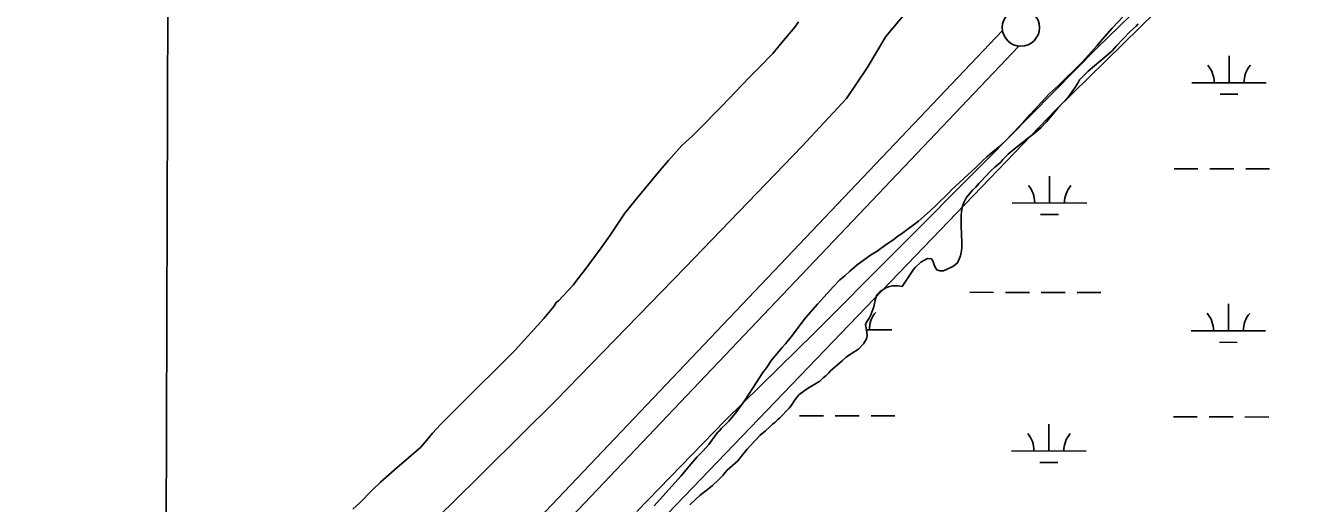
# Model space of a CAD drawing. Extents: x 3161665 to 3199565, y 885729 to 911164.
# Drawn here: x 3170965 to 3172689, y 907937 to 908577 of the extents above; entities that cross this region are included whole.
import ezdxf

# ---------------------------------------------------------------- set-up
doc = ezdxf.new("R2010")
doc.units = 0
for name, color, linetype in [('V-GRID-MAJR', 7, 'Continuous'), ('V-LEVE-TOET', 7, 'Continuous'), ('V-SITE-VEGE', 7, 'Continuous'), ('V-SURV-LINE', 7, 'Continuous'), ('V-TOPO-SHOR', 7, 'Continuous'), ('V-WETL-SWMP', 7, 'Continuous')]:
    doc.layers.add(name, color=color, linetype=linetype)

msp = doc.modelspace()

# ---------------------------------------------------------------- linework, layer by layer
at = {"layer": 'V-GRID-MAJR'}
msp.add_spline([(3171102.7, 891181.041), (3171121.2120000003, 897241.873), (3171139.73, 903304.649), (3171158.249, 909367.4720000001), (3171158.255, 909369.371)], degree=3, dxfattribs=at)
at = {"layer": 'V-LEVE-TOET'}
for points in [[(3172554.059000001, 908694.3199999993), (3172402.963000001, 908547.2799999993), (3172256.2490000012, 908398.6199999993), (3172129.813000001, 908271.7979999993), (3172023.649000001, 908165.6189999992), (3171903.851000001, 908048.1419999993), (3171785.426000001, 907926.0639999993)], [(3171139.122000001, 907556.1139999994), (3171139.153000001, 907556.2669999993), (3171139.790000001, 907563.2489999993), (3171145.246000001, 907575.3939999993), (3171152.276000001, 907583.5359999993), (3171197.177000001, 907618.6109999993), (3171223.279000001, 907647.2029999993), (3171250.165000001, 907672.9969999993), (3171282.451000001, 907700.9559999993), (3171312.725000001, 907725.7329999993), (3171337.600000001, 907748.7469999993), (3171384.354000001, 907794.1879999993), (3171534.409000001, 907933.8489999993), (3171676.491000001, 908074.7509999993), (3171850.114000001, 908253.3979999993), (3172006.880000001, 908415.5749999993), (3172066.909000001, 908479.9009999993), (3172094.481000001, 908521.0599999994), (3172119.463000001, 908563.2279999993), (3172199.220000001, 908658.1789999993)]]:
    msp.add_lwpolyline(points, dxfattribs=at)
at = {"layer": 'V-SITE-VEGE'}
for p, q in [((3172002.3680000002, 908582.5079999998), (3171997.238, 908575.5919999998)), ((3172423.308, 908574.3399999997), (3172439.139, 908590.9169999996)), ((3171997.238, 908575.5919999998), (3171979.9940000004, 908554.858)), ((3172410.265, 908559.6009999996), (3172423.3080000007, 908574.3399999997)), ((3171979.994, 908554.858), (3171967.876, 908540.1119999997)), ((3172383.2430000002, 908528.7359999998), (3172403.273, 908550.8459999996)), ((3172403.273, 908550.8459999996), (3172410.265, 908559.6009999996)), ((3171967.876, 908540.1119999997), (3171949.2540000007, 908520.7749999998)), ((3172351.129, 908497.4379999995), (3172383.2430000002, 908528.7359999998)), ((3171949.254, 908520.7749999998), (3171936.22, 908507.8849999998)), ((3171936.22, 908507.8849999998), (3171899.438, 908469.6689999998)), ((3172339.0330000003, 908486.3949999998), (3172351.129, 908497.4379999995)), ((3172328.787, 908475.3419999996), (3172339.0330000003, 908486.3949999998)), ((3171899.438, 908469.6689999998), (3171886.4050000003, 908456.7789999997)), ((3172313.417, 908458.3009999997), (3172328.787, 908475.3419999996)), ((3171880.349, 908449.8729999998), (3171859.869, 908429.6159999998)), ((3171886.4050000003, 908456.7789999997), (3171880.349, 908449.8729999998)), ((3172279.8910000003, 908422.8439999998), (3172299.4450000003, 908443.1049999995)), ((3172299.4450000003, 908443.1049999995), (3172303.631, 908447.2459999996)), ((3172303.631, 908447.2459999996), (3172313.417, 908458.3009999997)), ((3171859.869, 908429.6159999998), (3171845.909, 908416.7319999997)), ((3171845.909, 908416.7319999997), (3171827.7460000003, 908396.9299999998)), ((3172255.237, 908401.6879999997), (3172270.5870000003, 908414.5659999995)), ((3172270.5870000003, 908414.5659999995), (3172279.8910000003, 908422.8439999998)), ((3171827.7460000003, 908396.9299999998), (3171816.562, 908383.5669999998)), ((3172240.346, 908387.4219999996), (3172249.1890000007, 908396.1659999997)), ((3172249.1890000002, 908396.1659999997), (3172255.237, 908401.6879999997)), ((3171816.562, 908383.5669999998), (3171784.406, 908344.8619999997)), ((3172207.7770000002, 908357.5149999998), (3172240.346, 908387.4219999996)), ((3172204.049, 908353.3669999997), (3172207.7770000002, 908357.5149999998)), ((3171784.406, 908344.8619999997), (3171769.488, 908325.9689999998)), ((3172187.293, 908336.7969999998), (3172204.049, 908353.3669999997)), ((3171769.488, 908325.9689999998), (3171748.484, 908295.0689999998)), ((3172163.5640000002, 908315.1739999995), (3172178.92, 908329.4359999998)), ((3172178.92, 908329.4359999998), (3172187.293, 908336.7969999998)), ((3172142.183, 908299.5519999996), (3172163.5640000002, 908315.1739999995)), ((3171748.484, 908295.0689999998), (3171737.288, 908279.3939999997)), ((3172119.881, 908283.9379999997), (3172130.1, 908290.8259999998)), ((3172130.1, 908290.8259999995), (3172133.821, 908294.0449999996)), ((3172133.821, 908294.0449999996), (3172142.183, 908299.5519999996)), ((3171737.288, 908279.3939999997), (3171713.5000000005, 908247.1229999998)), ((3172081.307, 908256.8409999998), (3172098.969, 908269.7049999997)), ((3172098.969, 908269.7049999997), (3172107.793, 908275.2119999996)), ((3172107.793, 908275.2119999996), (3172119.881, 908283.9379999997)), ((3172071.073, 908248.1039999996), (3172081.307, 908256.8409999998)), ((3171708.841, 908241.5939999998), (3171699.9790000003, 908229.6089999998)), ((3171713.5000000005, 908247.1229999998), (3171708.841, 908241.5939999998)), ((3172049.202, 908227.8559999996), (3172058.0470000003, 908236.6049999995)), ((3172058.0470000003, 908236.6049999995), (3172064.56, 908242.1219999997)), ((3172064.56, 908242.1219999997), (3172071.073, 908248.1039999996)), ((3171699.9790000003, 908229.6089999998), (3171680.4190000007, 908208.4219999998)), ((3172027.778, 908203.9059999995), (3172040.818, 908218.1829999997)), ((3172040.818, 908218.1829999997), (3172049.202, 908227.8559999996)), ((3171673.898, 908201.0539999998), (3171660.3830000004, 908184.9279999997)), ((3171677.167, 908206.1259999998), (3171673.898, 908201.0539999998)), ((3171680.419, 908208.4219999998), (3171677.167, 908206.1259999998)), ((3172011.9390000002, 908185.9409999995), (3172027.778, 908203.9059999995)), ((3171660.383, 908184.9279999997), (3171622.19, 908142.5519999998)), ((3171992.3540000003, 908160.1279999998), (3172011.9390000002, 908185.9409999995)), ((3171980.238, 908145.8459999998), (3171984.895, 908150.9119999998)), ((3171984.895, 908150.9119999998), (3171992.3540000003, 908160.1279999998)), ((3171622.19, 908142.5519999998), (3171544.4560000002, 908065.6809999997)), ((3171966.256, 908128.7959999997), (3171970.917, 908134.7859999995)), ((3171970.917, 908134.7859999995), (3171978.37, 908143.0769999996)), ((3171978.37, 908143.0769999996), (3171980.238, 908145.8459999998)), ((3171954.591, 908112.1969999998), (3171959.256, 908118.6499999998)), ((3171959.256, 908118.6499999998), (3171966.256, 908128.7959999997)), ((3171941.518, 908092.3639999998), (3171954.591, 908112.1969999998)), ((3171929.847, 908074.3769999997), (3171935.913, 908083.1399999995)), ((3171935.913, 908083.1399999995), (3171941.518, 908092.3639999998)), ((3171544.4560000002, 908065.6809999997), (3171521.646, 908042.6629999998)), ((3171919.582, 908060.0839999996), (3171929.847, 908074.3769999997)), ((3171905.14, 908043.4989999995), (3171908.8650000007, 908047.1809999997)), ((3171908.865, 908047.1809999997), (3171919.582, 908060.0839999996)), ((3171510.934, 908031.1489999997), (3171503.009, 908021.0099999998)), ((3171521.646, 908042.6629999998), (3171510.934, 908031.1489999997)), ((3171881.842, 908015.8549999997), (3171892.1040000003, 908030.1459999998)), ((3171892.1040000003, 908030.1459999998), (3171893.97, 908032.4519999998)), ((3171893.97, 908032.4519999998), (3171896.294, 908034.2909999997)), ((3171896.294, 908034.2909999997), (3171899.092, 908037.9769999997)), ((3171899.092, 908037.9769999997), (3171905.14, 908043.4989999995)), ((3171495.554, 908012.2569999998), (3171460.2060000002, 907981.9009999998)), ((3171503.009, 908021.0099999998), (3171495.554, 908012.2569999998)), ((3171874.389, 908007.5649999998), (3171881.842, 908015.8549999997)), ((3171858.091, 907990.0639999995), (3171866.473, 907999.2759999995)), ((3171866.473, 907999.2759999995), (3171874.389, 908007.5649999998)), ((3171460.2060000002, 907981.9009999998), (3171441.1350000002, 907965.3429999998)), ((3171844.572, 907973.4759999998), (3171858.091, 907990.0639999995)), ((3171441.1350000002, 907965.3429999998), (3171429.5, 907954.2979999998)), ((3171808.708, 907933.4019999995), (3171844.5720000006, 907973.4759999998)), ((3171429.5, 907954.2979999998), (3171413.667, 907937.7219999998)), ((3171413.667, 907937.7219999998), (3171404.363, 907928.979))]:
    msp.add_line(p, q, dxfattribs=at)
at = {"layer": 'V-SURV-LINE'}
for points in [[(3170843.5960681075, 907065.1980805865), (3172276.1695593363, 908570.8314724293)], [(3172297.9149218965, 908550.1641194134), (3170865.341430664, 907044.5307275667)]]:
    msp.add_lwpolyline(points, dxfattribs=at)
msp.add_circle((3172300.81592, 908574.9739200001), 25, dxfattribs=at)
at = {"layer": 'V-TOPO-SHOR'}
msp.add_lwpolyline([(3171051.180336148, 907117.0286146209), (3172347.8795664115, 908464.7825277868), (3173245.4766278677, 909344.2564614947)], dxfattribs=at)
at = {"layer": 'V-WETL-SWMP'}
for p, q in [((3172580.277941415, 908500.954594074), (3172580.377425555, 908536.954456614)), ((3172530.2781323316, 908501.092766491), (3172630.277750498, 908500.8164216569)), ((3172568.2353444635, 908485.5568143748), (3172592.2352528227, 908485.4904916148)), ((3172339.3595623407, 908339.7577440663), (3172339.459046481, 908375.7576066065)), ((3172506.5512313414, 908385.7258940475), (3172538.551109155, 908385.6374637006)), ((3172554.551048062, 908385.5932485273), (3172586.550925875, 908385.5048181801)), ((3172602.5508647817, 908385.4606030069), (3172634.5507425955, 908385.3721726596)), ((3172289.3597532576, 908339.8959164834), (3172389.359371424, 908339.6195716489)), ((3172327.3169653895, 908324.3599643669), (3172351.3168737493, 908324.293641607)), ((3172232.184160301, 908219.9824604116), (3172264.1840381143, 908219.8940300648)), ((3172280.183977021, 908219.8498148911), (3172312.183854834, 908219.7613845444)), ((3172328.183793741, 908219.7171693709), (3172360.1836715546, 908219.6287390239)), ((3172376.183610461, 908219.5845238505), (3172408.1834882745, 908219.4960935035)), ((3172579.3586112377, 908168.2808643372), (3172579.458095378, 908204.2807268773)), ((3172093.4550618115, 908169.6236388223), (3172127.452336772, 908169.5296887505)), ((3172529.358802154, 908168.4190367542), (3172629.3584203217, 908168.14269192)), ((3172567.316014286, 908152.8830846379), (3172591.3159226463, 908152.8167618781)), ((3172003.7258176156, 908054.4391611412), (3172035.725695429, 908054.3507307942)), ((3172051.7256343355, 908054.306515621), (3172083.725512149, 908054.2180852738)), ((3172099.7254510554, 908054.1738701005), (3172131.7253288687, 908054.0854397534)), ((3172505.6319011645, 908053.0521643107), (3172537.6317789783, 908052.9637339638)), ((3172553.6317178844, 908052.9195187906), (3172585.6315956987, 908052.8310884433)), ((3172601.6315346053, 908052.7868732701), (3172633.6314124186, 908052.6984429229)), ((3172338.4402321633, 908007.0840143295), (3172338.539716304, 908043.0838768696)), ((3172288.4404230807, 908007.2221867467), (3172388.4400412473, 908006.9458419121)), ((3172326.3976352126, 907991.6862346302), (3172350.397543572, 907991.6199118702))]:
    msp.add_line(p, q, dxfattribs=at)
for points in [[(3172327.456000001, 908440.4889999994), (3172335.284000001, 908448.6269999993), (3172350.554000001, 908467.1019999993), (3172363.805000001, 908481.1979999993), (3172366.617000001, 908484.5749999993), (3172373.457000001, 908494.3159999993), (3172377.283000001, 908500.4809999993), (3172379.704000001, 908505.0579999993), (3172382.515000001, 908508.2349999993), (3172385.322000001, 908510.6149999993), (3172391.342000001, 908516.3689999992), (3172399.764000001, 908523.7059999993), (3172405.379000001, 908528.4639999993), (3172408.185000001, 908530.6439999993), (3172410.392000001, 908532.8269999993), (3172423.227000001, 908543.9309999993), (3172426.439000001, 908547.3059999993), (3172428.648000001, 908549.8879999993), (3172447.717000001, 908569.5399999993), (3172455.541000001, 908576.8799999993), (3172458.353000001, 908580.0579999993)], [(3171856.449000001, 907935.0059999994), (3171864.674000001, 907942.7429999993), (3171870.290000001, 907947.7009999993), (3171876.103000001, 907952.2589999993), (3171879.910000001, 907955.0319999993), (3171886.9280000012, 907960.9799999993), (3171895.152000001, 907968.5179999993), (3171901.175000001, 907974.8699999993), (3171903.385000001, 907977.6519999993), (3171906.798000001, 907981.2249999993), (3171920.8400000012, 907994.1189999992), (3171926.063000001, 908000.2769999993), (3171933.298000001, 908009.4169999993), (3171937.718000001, 908014.5809999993), (3171950.767000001, 908028.4779999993), (3171957.984000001, 908034.2249999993), (3171964.402000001, 908039.9769999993), (3171967.412000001, 908042.9539999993), (3171970.420000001, 908045.5319999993), (3171974.432000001, 908049.3009999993), (3171976.838000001, 908051.2829999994), (3171989.684000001, 908064.3839999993), (3171991.895000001, 908067.1649999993), (3171997.931000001, 908076.1119999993), (3172002.957000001, 908082.6699999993), (3172014.378000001, 908090.7889999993), (3172030.798000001, 908100.6759999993), (3172035.612000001, 908105.0399999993), (3172039.020000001, 908107.8149999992), (3172043.033000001, 908111.7839999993), (3172045.444000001, 908114.5639999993), (3172048.253000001, 908117.3429999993), (3172055.072000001, 908123.2919999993), (3172061.085000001, 908128.0479999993), (3172066.301000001, 908132.8089999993), (3172069.507000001, 908135.1859999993), (3172074.513000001, 908138.1509999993), (3172082.727000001, 908143.8929999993), (3172089.551000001, 908150.8399999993), (3172093.779000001, 908157.4019999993), (3172094.400000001, 908161.3899999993), (3172094.031000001, 908166.7809999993), (3172092.088000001, 908176.3709999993), (3172093.704000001, 908179.7549999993), (3172097.127000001, 908185.3229999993), (3172099.547000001, 908189.7009999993), (3172103.399000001, 908200.6549999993), (3172105.655000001, 908211.4199999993), (3172107.6780000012, 908216.3979999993), (3172111.492000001, 908220.3679999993), (3172114.500000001, 908222.9449999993), (3172119.506000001, 908225.9109999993), (3172123.1070000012, 908227.4879999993), (3172128.501000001, 908228.4549999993), (3172135.886000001, 908228.6139999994), (3172141.469000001, 908227.7849999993), (3172156.564000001, 908250.6509999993), (3172158.974000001, 908253.4319999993), (3172166.598000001, 908260.5739999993), (3172175.404000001, 908265.1149999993), (3172180.790000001, 908264.6859999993), (3172182.773000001, 908262.2799999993), (3172184.339000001, 908256.8829999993), (3172185.717000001, 908253.4819999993), (3172188.092000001, 908249.8769999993), (3172191.877000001, 908248.6579999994), (3172196.867000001, 908248.8299999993), (3172201.867000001, 908250.7979999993), (3172209.673000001, 908254.7459999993), (3172212.879000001, 908257.1229999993), (3172215.887000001, 908259.6999999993), (3172219.9280000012, 908268.6589999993), (3172220.964000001, 908275.4379999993), (3172221.390000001, 908280.2259999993), (3172221.629000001, 908287.4089999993), (3172221.283000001, 908296.9899999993), (3172220.554000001, 908309.3679999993), (3172220.633000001, 908323.5369999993), (3172221.055000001, 908327.7249999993), (3172222.087000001, 908333.7069999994), (3172224.119000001, 908340.2809999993), (3172227.547000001, 908346.6479999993), (3172235.985000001, 908356.7789999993), (3172240.200000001, 908360.9469999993), (3172244.417000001, 908365.7129999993), (3172249.034000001, 908370.4769999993), (3172252.248000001, 908374.2509999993), (3172260.479000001, 908382.9859999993), (3172265.895000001, 908387.9449999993), (3172270.706000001, 908391.7099999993), (3172273.915000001, 908394.6859999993), (3172276.727000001, 908397.8629999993), (3172283.552000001, 908405.0099999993), (3172287.162000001, 908408.1829999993), (3172291.371000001, 908411.3529999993), (3172294.379000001, 908413.9299999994), (3172311.618000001, 908427.6049999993), (3172318.631000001, 908432.7539999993), (3172327.456000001, 908440.4889999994)]]:
    msp.add_lwpolyline(points, dxfattribs=at)
for centre, radius, start, end in [((3172525.0365283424, 908501.5820564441), 35.24628790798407, 359.0698458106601, 40.61350414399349), ((3172635.5219786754, 908501.276734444), 35.24628790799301, 139.06984280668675, 180.61350114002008), ((3172284.1181492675, 908340.3852064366), 35.24628790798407, 359.0698458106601, 40.61350414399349), ((3172394.6035996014, 908340.0798844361), 35.24628790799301, 139.06984280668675, 180.61350114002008), ((3172132.696564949, 908169.9900015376), 35.24628790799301, 139.06984280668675, 180.61350114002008), ((3172524.117198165, 908168.9083267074), 35.24628790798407, 359.0698458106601, 40.61350414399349), ((3172634.602648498, 908168.6030047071), 35.24628790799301, 139.06984280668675, 180.61350114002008), ((3172283.198819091, 908007.7114766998), 35.24628790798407, 359.0698458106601, 40.61350414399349), ((3172393.684269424, 908007.4061546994), 35.24628790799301, 139.06984280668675, 180.61350114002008)]:
    msp.add_arc(centre, radius, start, end, dxfattribs=at)

doc.saveas('drawing.dxf')
